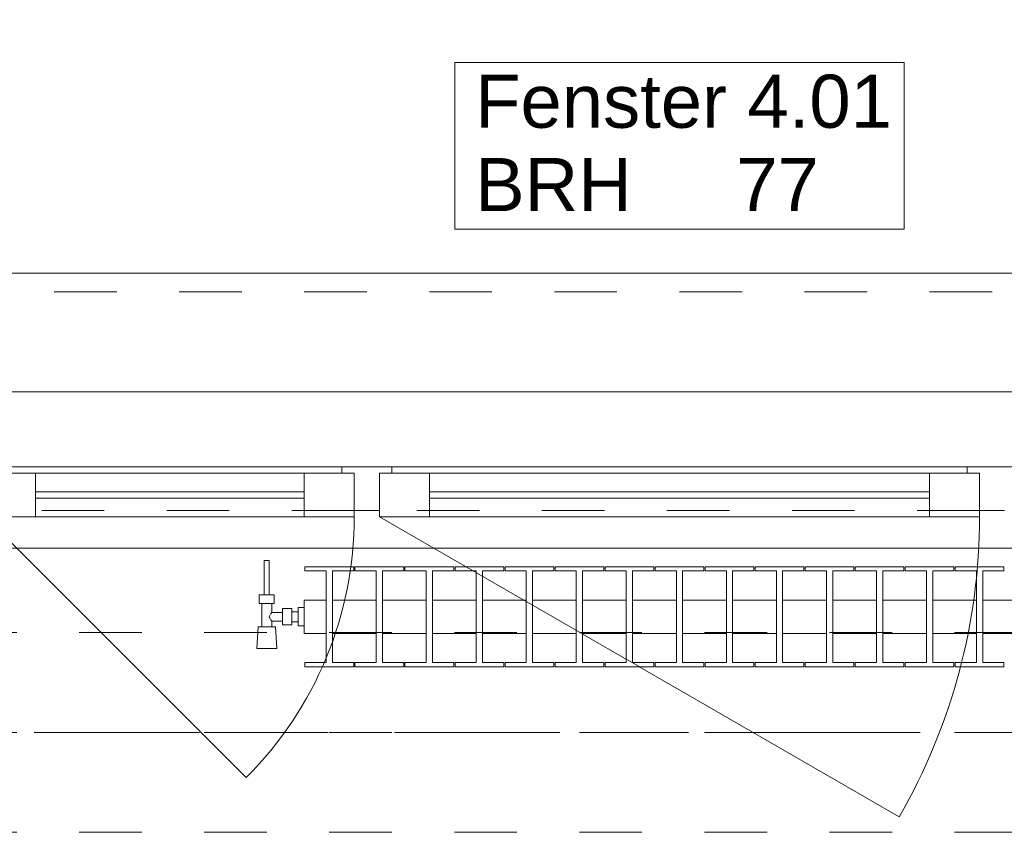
# Model space of a CAD drawing. Header units: metres. Extents: x -3.6 to 90.7, y -11.1 to 18.
# Tile 690 of 708: x 58.9 to 60.5, y 13 to 14.3. Entities that reach past the tile are written whole.
import ezdxf

# ---------------------------------------------------------------- set-up
doc = ezdxf.new("R2010")
doc.units = ezdxf.units.M
doc.header["$MEASUREMENT"] = 0
for name, pattern in [('Achse', [0.2, 0.1, -0.05, 0, -0.05]), ('Strichlinie doppelt', [0.546806, 0.264583, -0.105833, 0.070556, -0.105833]), ('Strichlinie eng', [0.115, 0.075, -0.04]), ('Untersicht', [0.1, 0.075, -0.025]), ('Wipeout_Contour', [1, 0, -1])]:
    doc.linetypes.add(name, pattern=pattern)
for name, color, linetype in [('152 - Bemaßung_ Beschriftung.Ausbau', 7, 'Continuous'), ('451 - Universal.Achsen Raster', 7, 'Continuous'), ('603 - Struktur.Bodenplatte_ Decke Roh', 7, 'Continuous'), ('604 - Struktur.Wand Aussen', 7, 'Continuous'), ('608 - Struktur.Träger', 7, 'Continuous'), ('650 - Abdeckung.Fußboden Aufbau', 7, 'Continuous'), ('801 - HKLSE.Heizung_ Klima_ Lüftung', 7, 'Continuous'), ('Neubau_653 - Abdeckung.TB Verkofferung', 7, 'Continuous')]:
    doc.layers.add(name, color=color, linetype=linetype)
doc.styles.add('ERSTELLTER_STIL_2', font='txt')
doc.dimstyles.new('ERSTELLTER_STIL__1', dxfattribs={"dimtxt": 0.1, "dimasz": 0.0532, "dimexe": 0.18, "dimexo": 0.0625, "dimgap": 0, "dimtad": 1, "dimzin": 0, "dimdsep": 46, "dimtxsty": 'ERSTELLTER_STIL_2', "dimblk": 'ARROWHEAD_2', "dimblk1": 'ARROWHEAD_2', "dimblk2": 'ARROWHEAD_2', "dimcen": 0.09, "dimse1": 1, "dimse2": 1, "dimclrd": 7, "dimclre": 7, "dimclrt": 7, "dimazin": 0, "dimtfac": 1, "dimtdec": 4, "dimtmove": 0, "dimatfit": 3, "dimfxl": 1, "dimtolj": 1, "dimtzin": 0, "dimarcsym": 0})
doc.dimstyles.new('ERSTELLTER_STIL__3', dxfattribs={"dimtxt": 0.1, "dimasz": 0.0532, "dimexe": 0.18, "dimexo": 0.0625, "dimgap": 0, "dimtad": 1, "dimtih": 1, "dimtoh": 1, "dimzin": 0, "dimdsep": 46, "dimtxsty": 'ERSTELLTER_STIL_2', "dimblk": 'ARROWHEAD_2', "dimblk1": 'ARROWHEAD_2', "dimblk2": 'ARROWHEAD_2', "dimcen": 0.09, "dimse1": 1, "dimse2": 1, "dimclrd": 7, "dimclre": 7, "dimclrt": 7, "dimazin": 0, "dimtfac": 1, "dimtdec": 4, "dimtmove": 0, "dimatfit": 3, "dimfxl": 1, "dimtolj": 1, "dimtzin": 0, "dimarcsym": 0})

# ---------------------------------------------------------------- blocks, each defined once
blk = doc.blocks.new('*D245')
at = {"layer": '152 - Bemaßung_ Beschriftung.Ausbau', "color": 7, "linetype": 'Continuous', "lineweight": 5}
for p, q in [((58.74, 14.8025), (58.74, 14.9075)), ((61.14, 14.8025), (61.14, 14.9075)), ((58.7602, 14.89), (58.7198, 14.82)), ((61.1602, 14.89), (61.1198, 14.82)), ((58.74, 14.855), (61.14, 14.855))]:
    blk.add_line(p, q, dxfattribs=at)
at = {"layer": '152 - Bemaßung_ Beschriftung.Ausbau', "color": 7, "lineweight": 5, "char_height": 0.1, "attachment_point": 7, "style": 'ERSTELLTER_STIL_2'}
for s, insert in [('\\A1;{\\pql;\\fArial|b0|i0|c0|p38;2,40}', (59.807, 14.875)), ('\\A1;{\\pql;\\fArial|b0|i0|c0|p38;2,01}', (59.807, 14.735))]:
    blk.add_mtext(s, dxfattribs=dict(at, insert=insert))
blk = doc.blocks.new('ARROWHEAD_2')
at = {"color": 0, "linetype": 'Continuous', "lineweight": 0}
for p, q in [((-0.378, -0.655), (0.378, 0.655)), ((0, 0), (-1, 0))]:
    blk.add_line(p, q, dxfattribs=at)
blk = doc.blocks.new('*D282')
at = {"layer": '152 - Bemaßung_ Beschriftung.Ausbau', "color": 7, "linetype": 'Continuous', "lineweight": 5}
for p, q in [((58.195, 15.3025), (58.195, 15.4075)), ((62.035, 15.3025), (62.035, 15.4075)), ((58.2152, 15.39), (58.1748, 15.32)), ((62.0552, 15.39), (62.0148, 15.32)), ((58.195, 15.355), (62.035, 15.355))]:
    blk.add_line(p, q, dxfattribs=at)
at = {"layer": '152 - Bemaßung_ Beschriftung.Ausbau', "color": 7, "lineweight": 5, "insert": (59.982, 15.375), "char_height": 0.1, "attachment_point": 7, "style": 'ERSTELLTER_STIL_2'}
blk.add_mtext('\\A1;{\\pql;\\fArial|b0|i0|c0|p38;3,84}', dxfattribs=at)
blk = doc.blocks.new('*D321')
at = {"layer": '152 - Bemaßung_ Beschriftung.Ausbau', "color": 7, "linetype": 'Continuous', "lineweight": 5}
for p, q in [((58.28, 15.8025), (58.28, 15.9075)), ((61.58, 15.8025), (61.58, 15.9075)), ((58.3002, 15.89), (58.2598, 15.82)), ((61.6002, 15.89), (61.5598, 15.82)), ((58.28, 15.855), (61.58, 15.855))]:
    blk.add_line(p, q, dxfattribs=at)
at = {"layer": '152 - Bemaßung_ Beschriftung.Ausbau', "color": 7, "lineweight": 5, "insert": (59.797, 15.875), "char_height": 0.1, "attachment_point": 7, "style": 'ERSTELLTER_STIL_2'}
blk.add_mtext('\\A1;{\\pql;\\fArial|b0|i0|c0|p38;3,30}', dxfattribs=at)
blk = doc.blocks.new('*D507')
at = {"layer": '152 - Bemaßung_ Beschriftung.Ausbau', "color": 7, "linetype": 'Continuous', "lineweight": 5}
for p, q in [((63.9, 13.4752), (63.97, 13.4348)), ((63.9875, 13.455), (63.8825, 13.455)), ((63.935, 8.255), (63.935, 13.455)), ((63.9, 8.2752), (63.97, 8.2348)), ((63.9875, 8.255), (63.8825, 8.255))]:
    blk.add_line(p, q, dxfattribs=at)
at = {"layer": '152 - Bemaßung_ Beschriftung.Ausbau', "color": 7, "lineweight": 5, "insert": (63.915, 10.722), "char_height": 0.1, "attachment_point": 7, "rotation": 90, "style": 'ERSTELLTER_STIL_2'}
blk.add_mtext('\\A1;{\\pql;\\fArial|b0|i0|c0|p38;5,20}', dxfattribs=at)

msp = doc.modelspace()

# ---------------------------------------------------------------- linework, layer by layer
at = {"layer": '451 - Universal.Achsen Raster', "color": 160, "linetype": 'Strichlinie doppelt', "lineweight": 9, "true_color": 0x3232ff}
msp.add_line((64.935, 13.15), (-3.175, 13.15), dxfattribs=at)
at = {"layer": '603 - Struktur.Bodenplatte_ Decke Roh', "color": 7, "linetype": 'Continuous', "lineweight": 18, "flags": 128}
msp.add_lwpolyline([(-0.015, 0.005), (62.275, 0.005), (62.275, 13.695), (50.78, 13.695), (50.78, 13.455), (50.78, 13), (50.84, 13), (50.84, 8.585), (49.03, 8.585), (49.03, 8.725), (47.41, 8.725), (47.41, 13), (47.48, 13), (47.48, 13.455), (47.48, 13.695), (14.78, 13.695)], dxfattribs=at)
at = {"layer": '604 - Struktur.Wand Aussen', "color": 7, "linetype": 'Continuous', "lineweight": 9}
for p, q in [((61.04, 13.885), (58.84, 13.885)), ((58.83, 13.495), (59.2472, 13.0778)), ((61.13, 13.445), (58.75, 13.445))]:
    msp.add_line(p, q, dxfattribs=at)
at = {"layer": '604 - Struktur.Wand Aussen', "color": 7, "linetype": 'Strichlinie eng', "lineweight": 9}
for p, q in [((61.04, 13.855), (58.84, 13.855)), ((61.13, 13.445), (58.75, 13.445))]:
    msp.add_line(p, q, dxfattribs=at)
at = {"layer": '604 - Struktur.Wand Aussen', "color": 7, "linetype": 'Continuous', "lineweight": 13}
for p, q in [((58.85, 13.575), (59.4, 13.575)), ((59.4, 13.565), (59.4, 13.575)), ((59.4, 13.575), (59.44, 13.575)), ((59.44, 13.575), (59.48, 13.575)), ((59.48, 13.575), (60.4, 13.575)), ((59.48, 13.575), (59.48, 13.565)), ((60.4, 13.565), (60.4, 13.575)), ((60.4, 13.575), (60.44, 13.575)), ((60.44, 13.575), (60.48, 13.575)), ((58.83, 13.565), (58.91, 13.565)), ((58.91, 13.565), (59.34, 13.565)), ((58.91, 13.565), (58.91, 13.495)), ((59.34, 13.495), (59.34, 13.565)), ((59.34, 13.565), (59.42, 13.565)), ((59.42, 13.565), (59.4, 13.565)), ((59.42, 13.505), (59.42, 13.565)), ((59.42, 13.565), (59.42, 13.495)), ((59.48, 13.565), (59.46, 13.565)), ((59.46, 13.565), (59.46, 13.505)), ((59.46, 13.495), (59.46, 13.565)), ((59.46, 13.565), (59.54, 13.565)), ((59.54, 13.565), (60.34, 13.565)), ((59.54, 13.565), (59.54, 13.495)), ((60.34, 13.495), (60.34, 13.565)), ((60.34, 13.565), (60.42, 13.565)), ((60.42, 13.565), (60.4, 13.565)), ((60.42, 13.505), (60.42, 13.565)), ((60.42, 13.565), (60.42, 13.495)), ((58.91, 13.535), (59.34, 13.535)), ((59.54, 13.535), (60.34, 13.535)), ((59.34, 13.525), (58.91, 13.525)), ((60.34, 13.525), (59.54, 13.525)), ((58.91, 13.495), (58.83, 13.495)), ((59.34, 13.495), (58.91, 13.495)), ((59.42, 13.495), (59.34, 13.495)), ((59.44, 13.505), (59.42, 13.505)), ((59.46, 13.505), (59.44, 13.505)), ((59.54, 13.495), (59.46, 13.495)), ((60.34, 13.495), (59.54, 13.495)), ((60.42, 13.495), (60.34, 13.495)), ((60.44, 13.505), (60.42, 13.505)), ((60.46, 13.505), (60.44, 13.505))]:
    msp.add_line(p, q, dxfattribs=at)
at = {"layer": '604 - Struktur.Wand Aussen', "color": 7, "linetype": 'Continuous', "lineweight": 9, "flags": 128}
msp.add_lwpolyline([(59.5806, 13.955), (60.2994, 13.955), (60.2994, 14.0886), (60.2994, 14.2221), (59.5806, 14.2221), (59.5806, 14.0886)], close=True, dxfattribs=at)
at = {"layer": '608 - Struktur.Träger', "color": 7, "linetype": 'Achse', "lineweight": 9}
msp.add_line((50.78, 13.15), (61.88, 13.15), dxfattribs=at)
at = {"layer": '608 - Struktur.Träger', "color": 7, "linetype": 'Untersicht', "lineweight": 13}
msp.add_line((50.78, 12.99), (61.88, 12.99), dxfattribs=at)
at = {"layer": '650 - Abdeckung.Fußboden Aufbau', "color": 7, "linetype": 'Continuous', "lineweight": 13, "flags": 128}
msp.add_lwpolyline([(61.57, 8.255), (61.57, 8.51), (62.025, 8.51), (62.025, 12.99), (61.57, 12.99), (61.57, 13.445), (58.29, 13.445), (58.29, 12.99), (58.195, 12.99), (58.195, 8.255)], dxfattribs=at)
at = {"layer": 'Neubau_653 - Abdeckung.TB Verkofferung', "color": 1, "linetype": 'Untersicht', "lineweight": 9}
msp.add_line((51.12, 13.505), (62.025, 13.505), dxfattribs=at)

# ---------------------------------------------------------------- texts
at = {"layer": '604 - Struktur.Wand Aussen', "color": 7, "lineweight": 9, "char_height": 0.085, "style": 'ERSTELLTER_STIL_2'}
for s, insert, attachment_point in [('\\A1;{\\pql;\\pt0;\\fArial|b0|i0|c0|p38;Fenster 4.01}', (59.6132, 14.1163), 7), ('\\A1;{\\pql;\\pt0;\\fArial|b0|i0|c0|p38;}', (60.1599, 14.0886), 1), ('\\A1;{\\pql;\\pt0;\\fArial|b0|i0|c0|p38;BRH}', (59.6132, 14.0691), 1), ('\\A1;{\\pql;\\pt0,0.05;\\fArial|b0|i0|c0|p38;77\\fArial|b0|i0|c0|p38;\\A1{\\H.66x;\\S^  ;}\\fArial|b0|i0|c0|p38;\\fArial|b0|i0|c0|p38;\\A1{\\H.66x;\\S^  ;}}', (60.0309, 14.0691), 1)]:
    msp.add_mtext(s, dxfattribs=dict(at, insert=insert, attachment_point=attachment_point))

# ---------------------------------------------------------------- dimensions: what is measured, and where the dimension line sits
at = {"layer": '152 - Bemaßung_ Beschriftung.Ausbau', "color": 7, "linetype": 'Continuous', "lineweight": 5}
dim = msp.add_linear_dim(base=(61.14, 14.855), p1=(58.74, 13.575), p2=(61.14, 13.575), dimstyle='ERSTELLTER_STIL__3', dxfattribs=at)
dim.commit()
dim.dimension.update_dxf_attribs({"geometry": '*D245', "text_midpoint": (59.9369, 14.925), "dimtype": 160})

# ---------------------------------------------------------------- next in the draw order: wipeouts: each hides what was drawn before it
at = {"color": 254, "linetype": 'Wipeout_Contour', "lineweight": 0, "ltscale": 14983.350043}
msp.add_wipeout([(59.34, 13.3617), (59.34, 13.3083), (59.375, 13.3083), (59.375, 13.2617), (59.341, 13.2617), (59.341, 13.255), (59.419, 13.255), (59.419, 13.2617), (59.385, 13.2617), (59.385, 13.3083), (59.455, 13.3083), (59.455, 13.2617), (59.421, 13.2617), (59.421, 13.255), (59.499, 13.255), (59.499, 13.2617), (59.465, 13.2617), (59.465, 13.3083), (59.535, 13.3083), (59.535, 13.2617), (59.501, 13.2617), (59.501, 13.255), (59.579, 13.255), (59.579, 13.2617), (59.545, 13.2617), (59.545, 13.3083), (59.615, 13.3083), (59.615, 13.2617), (59.581, 13.2617), (59.581, 13.255), (59.659, 13.255), (59.659, 13.2617), (59.625, 13.2617), (59.625, 13.3083), (59.695, 13.3083), (59.695, 13.2617), (59.661, 13.2617), (59.661, 13.255), (59.739, 13.255), (59.739, 13.2617), (59.705, 13.2617), (59.705, 13.3083), (59.775, 13.3083), (59.775, 13.2617), (59.741, 13.2617), (59.741, 13.255), (59.819, 13.255), (59.819, 13.2617), (59.785, 13.2617), (59.785, 13.3083), (59.855, 13.3083), (59.855, 13.2617), (59.821, 13.2617), (59.821, 13.255), (59.899, 13.255), (59.899, 13.2617), (59.865, 13.2617), (59.865, 13.3083), (59.935, 13.3083), (59.935, 13.2617), (59.901, 13.2617), (59.901, 13.255), (59.979, 13.255), (59.979, 13.2617), (59.945, 13.2617), (59.945, 13.3083), (60.015, 13.3083), (60.015, 13.2617), (59.981, 13.2617), (59.981, 13.255), (60.059, 13.255), (60.059, 13.2617), (60.025, 13.2617), (60.025, 13.3083), (60.095, 13.3083), (60.095, 13.2617), (60.061, 13.2617), (60.061, 13.255), (60.139, 13.255), (60.139, 13.2617), (60.105, 13.2617), (60.105, 13.3083), (60.175, 13.3083), (60.175, 13.2617), (60.141, 13.2617), (60.141, 13.255), (60.219, 13.255), (60.219, 13.2617), (60.185, 13.2617), (60.185, 13.3083), (60.255, 13.3083), (60.255, 13.2617), (60.221, 13.2617), (60.221, 13.255), (60.299, 13.255), (60.299, 13.2617), (60.265, 13.2617), (60.265, 13.3083), (60.335, 13.3083), (60.335, 13.2617), (60.301, 13.2617), (60.301, 13.255), (60.379, 13.255), (60.379, 13.2617), (60.345, 13.2617), (60.345, 13.3083), (60.415, 13.3083), (60.415, 13.2617), (60.381, 13.2617), (60.381, 13.255), (60.459, 13.255), (60.459, 13.2617), (60.425, 13.2617), (60.425, 13.3083), (60.495, 13.3083), (60.495, 13.2617), (60.461, 13.2617), (60.461, 13.255), (60.539, 13.255), (60.539, 13.2617), (60.505, 13.2617), (60.505, 13.3083), (60.54, 13.3083), (60.54, 13.3617), (60.505, 13.3617), (60.505, 13.4083), (60.539, 13.4083), (60.539, 13.415), (60.461, 13.415), (60.461, 13.4083), (60.495, 13.4083), (60.495, 13.3617), (60.425, 13.3617), (60.425, 13.4083), (60.459, 13.4083), (60.459, 13.415), (60.381, 13.415), (60.381, 13.4083), (60.415, 13.4083), (60.415, 13.3617), (60.345, 13.3617), (60.345, 13.4083), (60.379, 13.4083), (60.379, 13.415), (60.301, 13.415), (60.301, 13.4083), (60.335, 13.4083), (60.335, 13.3617), (60.265, 13.3617), (60.265, 13.4083), (60.299, 13.4083), (60.299, 13.415), (60.221, 13.415), (60.221, 13.4083), (60.255, 13.4083), (60.255, 13.3617), (60.185, 13.3617), (60.185, 13.4083), (60.219, 13.4083), (60.219, 13.415), (60.141, 13.415), (60.141, 13.4083), (60.175, 13.4083), (60.175, 13.3617), (60.105, 13.3617), (60.105, 13.4083), (60.139, 13.4083), (60.139, 13.415), (60.061, 13.415), (60.061, 13.4083), (60.095, 13.4083), (60.095, 13.3617), (60.025, 13.3617), (60.025, 13.4083), (60.059, 13.4083), (60.059, 13.415), (59.981, 13.415), (59.981, 13.4083), (60.015, 13.4083), (60.015, 13.3617), (59.945, 13.3617), (59.945, 13.4083), (59.979, 13.4083), (59.979, 13.415), (59.901, 13.415), (59.901, 13.4083), (59.935, 13.4083), (59.935, 13.3617), (59.865, 13.3617), (59.865, 13.4083), (59.899, 13.4083), (59.899, 13.415), (59.821, 13.415), (59.821, 13.4083), (59.855, 13.4083), (59.855, 13.3617), (59.785, 13.3617), (59.785, 13.4083), (59.819, 13.4083), (59.819, 13.415), (59.741, 13.415), (59.741, 13.4083), (59.775, 13.4083), (59.775, 13.3617), (59.705, 13.3617), (59.705, 13.4083), (59.739, 13.4083), (59.739, 13.415), (59.661, 13.415), (59.661, 13.4083), (59.695, 13.4083), (59.695, 13.3617), (59.625, 13.3617), (59.625, 13.4083), (59.659, 13.4083), (59.659, 13.415), (59.581, 13.415), (59.581, 13.4083), (59.615, 13.4083), (59.615, 13.3617), (59.545, 13.3617), (59.545, 13.4083), (59.579, 13.4083), (59.579, 13.415), (59.501, 13.415), (59.501, 13.4083), (59.535, 13.4083), (59.535, 13.3617), (59.465, 13.3617), (59.465, 13.4083), (59.499, 13.4083), (59.499, 13.415), (59.421, 13.415), (59.421, 13.4083), (59.455, 13.4083), (59.455, 13.3617), (59.385, 13.3617), (59.385, 13.4083), (59.419, 13.4083), (59.419, 13.415), (59.341, 13.415), (59.341, 13.4083), (59.375, 13.4083), (59.375, 13.3617)], dxfattribs=at).dxf.layer = '801 - HKLSE.Heizung_ Klima_ Lüftung'

# ---------------------------------------------------------------- next in the draw order: linework, layer by layer
at = {"layer": '604 - Struktur.Wand Aussen', "color": 7, "linetype": 'Continuous', "lineweight": 9}
msp.add_line((59.46, 13.495), (60.2914, 13.015), dxfattribs=at)
msp.add_arc((59.46, 13.495), 0.96, 330, 0, dxfattribs=at)
at = {"layer": '801 - HKLSE.Heizung_ Klima_ Lüftung', "color": 7, "linetype": 'Continuous', "lineweight": 5}
for p, q in [((59.375, 13.4083), (59.375, 13.2617)), ((59.385, 13.2617), (59.385, 13.4083)), ((59.385, 13.4083), (59.419, 13.4083)), ((59.419, 13.4083), (59.419, 13.415)), ((59.421, 13.415), (59.421, 13.4083)), ((59.499, 13.415), (59.421, 13.415)), ((59.421, 13.415), (59.421, 13.4083)), ((59.421, 13.4083), (59.455, 13.4083)), ((59.455, 13.4083), (59.455, 13.2617)), ((59.465, 13.2617), (59.465, 13.4083)), ((59.465, 13.4083), (59.499, 13.4083)), ((59.499, 13.4083), (59.499, 13.415)), ((59.499, 13.4083), (59.499, 13.415)), ((59.579, 13.415), (59.501, 13.415)), ((59.501, 13.415), (59.501, 13.4083)), ((59.501, 13.4083), (59.535, 13.4083)), ((59.535, 13.4083), (59.535, 13.2617)), ((59.545, 13.2617), (59.545, 13.4083)), ((59.545, 13.4083), (59.579, 13.4083)), ((59.579, 13.4083), (59.579, 13.415)), ((59.579, 13.4083), (59.579, 13.415)), ((59.659, 13.415), (59.581, 13.415)), ((59.581, 13.415), (59.581, 13.4083)), ((59.581, 13.4083), (59.615, 13.4083)), ((59.615, 13.4083), (59.615, 13.2617)), ((59.625, 13.2617), (59.625, 13.4083)), ((59.625, 13.4083), (59.659, 13.4083)), ((59.659, 13.4083), (59.659, 13.415)), ((59.661, 13.415), (59.661, 13.4083)), ((59.739, 13.415), (59.661, 13.415)), ((59.661, 13.415), (59.661, 13.4083)), ((59.661, 13.4083), (59.695, 13.4083)), ((59.695, 13.4083), (59.695, 13.2617)), ((59.705, 13.2617), (59.705, 13.4083)), ((59.705, 13.4083), (59.739, 13.4083)), ((59.739, 13.4083), (59.739, 13.415)), ((59.739, 13.4083), (59.739, 13.415)), ((59.819, 13.415), (59.741, 13.415)), ((59.741, 13.415), (59.741, 13.4083)), ((59.741, 13.4083), (59.775, 13.4083)), ((59.775, 13.4083), (59.775, 13.2617)), ((59.785, 13.2617), (59.785, 13.4083)), ((59.785, 13.4083), (59.819, 13.4083)), ((59.819, 13.4083), (59.819, 13.415)), ((59.821, 13.415), (59.821, 13.4083)), ((59.899, 13.415), (59.821, 13.415)), ((59.821, 13.415), (59.821, 13.4083)), ((59.821, 13.4083), (59.855, 13.4083)), ((59.855, 13.4083), (59.855, 13.2617)), ((59.865, 13.2617), (59.865, 13.4083)), ((59.865, 13.4083), (59.899, 13.4083)), ((59.899, 13.4083), (59.899, 13.415)), ((59.979, 13.415), (59.901, 13.415)), ((59.901, 13.415), (59.901, 13.4083)), ((59.901, 13.4083), (59.935, 13.4083)), ((59.935, 13.4083), (59.935, 13.2617)), ((59.945, 13.2617), (59.945, 13.4083)), ((59.945, 13.4083), (59.979, 13.4083)), ((59.979, 13.4083), (59.979, 13.415)), ((59.979, 13.4083), (59.979, 13.415)), ((60.059, 13.415), (59.981, 13.415)), ((59.981, 13.415), (59.981, 13.4083)), ((59.981, 13.4083), (60.015, 13.4083)), ((60.015, 13.4083), (60.015, 13.2617)), ((60.025, 13.2617), (60.025, 13.4083)), ((60.025, 13.4083), (60.059, 13.4083)), ((60.059, 13.4083), (60.059, 13.415)), ((60.059, 13.4083), (60.059, 13.415)), ((60.061, 13.415), (60.061, 13.4083)), ((60.139, 13.415), (60.061, 13.415)), ((60.061, 13.415), (60.061, 13.4083)), ((60.061, 13.4083), (60.095, 13.4083)), ((60.095, 13.4083), (60.095, 13.2617)), ((60.105, 13.2617), (60.105, 13.4083)), ((60.105, 13.4083), (60.139, 13.4083)), ((60.139, 13.4083), (60.139, 13.415)), ((60.219, 13.415), (60.141, 13.415)), ((60.141, 13.415), (60.141, 13.4083)), ((60.141, 13.4083), (60.175, 13.4083)), ((60.175, 13.4083), (60.175, 13.2617)), ((60.185, 13.2617), (60.185, 13.4083)), ((60.185, 13.4083), (60.219, 13.4083)), ((60.219, 13.4083), (60.219, 13.415)), ((60.299, 13.415), (60.221, 13.415)), ((60.221, 13.415), (60.221, 13.4083)), ((60.221, 13.4083), (60.255, 13.4083)), ((60.255, 13.4083), (60.255, 13.2617)), ((60.265, 13.2617), (60.265, 13.4083)), ((60.265, 13.4083), (60.299, 13.4083)), ((60.299, 13.4083), (60.299, 13.415)), ((60.299, 13.4083), (60.299, 13.415)), ((60.301, 13.415), (60.301, 13.4083)), ((60.379, 13.415), (60.301, 13.415)), ((60.301, 13.415), (60.301, 13.4083)), ((60.301, 13.4083), (60.335, 13.4083)), ((60.335, 13.4083), (60.335, 13.2617)), ((60.345, 13.2617), (60.345, 13.4083)), ((60.345, 13.4083), (60.379, 13.4083)), ((60.379, 13.4083), (60.379, 13.415)), ((60.381, 13.415), (60.381, 13.4083)), ((60.459, 13.415), (60.381, 13.415)), ((60.381, 13.415), (60.381, 13.4083)), ((60.381, 13.4083), (60.415, 13.4083)), ((60.415, 13.4083), (60.415, 13.2617)), ((60.425, 13.2617), (60.425, 13.4083)), ((60.425, 13.4083), (60.459, 13.4083)), ((60.459, 13.4083), (60.459, 13.415)), ((60.459, 13.4083), (60.459, 13.415)), ((59.385, 13.3617), (59.455, 13.3617)), ((59.465, 13.3617), (59.535, 13.3617)), ((59.545, 13.3617), (59.615, 13.3617)), ((59.625, 13.3617), (59.695, 13.3617)), ((59.705, 13.3617), (59.775, 13.3617)), ((59.785, 13.3617), (59.855, 13.3617)), ((59.865, 13.3617), (59.935, 13.3617)), ((59.945, 13.3617), (60.015, 13.3617)), ((60.025, 13.3617), (60.095, 13.3617)), ((60.105, 13.3617), (60.175, 13.3617)), ((60.185, 13.3617), (60.255, 13.3617)), ((60.265, 13.3617), (60.335, 13.3617)), ((60.345, 13.3617), (60.415, 13.3617)), ((60.425, 13.3617), (60.495, 13.3617)), ((59.385, 13.3083), (59.455, 13.3083)), ((59.465, 13.3083), (59.535, 13.3083)), ((59.545, 13.3083), (59.615, 13.3083)), ((59.625, 13.3083), (59.695, 13.3083)), ((59.705, 13.3083), (59.775, 13.3083)), ((59.785, 13.3083), (59.855, 13.3083)), ((59.865, 13.3083), (59.935, 13.3083)), ((59.945, 13.3083), (60.015, 13.3083)), ((60.025, 13.3083), (60.095, 13.3083)), ((60.105, 13.3083), (60.175, 13.3083)), ((60.185, 13.3083), (60.255, 13.3083)), ((60.265, 13.3083), (60.335, 13.3083)), ((60.345, 13.3083), (60.415, 13.3083)), ((60.425, 13.3083), (60.495, 13.3083)), ((59.341, 13.2617), (59.341, 13.255)), ((59.375, 13.2617), (59.341, 13.2617)), ((59.341, 13.2617), (59.341, 13.255)), ((59.419, 13.2617), (59.385, 13.2617)), ((59.419, 13.255), (59.419, 13.2617)), ((59.421, 13.2617), (59.421, 13.255)), ((59.455, 13.2617), (59.421, 13.2617)), ((59.421, 13.2617), (59.421, 13.255)), ((59.499, 13.2617), (59.465, 13.2617)), ((59.499, 13.255), (59.499, 13.2617)), ((59.499, 13.255), (59.499, 13.2617)), ((59.535, 13.2617), (59.501, 13.2617)), ((59.501, 13.2617), (59.501, 13.255)), ((59.579, 13.2617), (59.545, 13.2617)), ((59.579, 13.255), (59.579, 13.2617)), ((59.579, 13.255), (59.579, 13.2617)), ((59.615, 13.2617), (59.581, 13.2617)), ((59.581, 13.2617), (59.581, 13.255)), ((59.659, 13.2617), (59.625, 13.2617)), ((59.659, 13.255), (59.659, 13.2617)), ((59.661, 13.2617), (59.661, 13.255)), ((59.695, 13.2617), (59.661, 13.2617)), ((59.661, 13.2617), (59.661, 13.255)), ((59.739, 13.2617), (59.705, 13.2617)), ((59.739, 13.255), (59.739, 13.2617)), ((59.739, 13.255), (59.739, 13.2617)), ((59.775, 13.2617), (59.741, 13.2617)), ((59.741, 13.2617), (59.741, 13.255)), ((59.819, 13.2617), (59.785, 13.2617)), ((59.819, 13.255), (59.819, 13.2617)), ((59.821, 13.2617), (59.821, 13.255)), ((59.855, 13.2617), (59.821, 13.2617)), ((59.821, 13.2617), (59.821, 13.255)), ((59.899, 13.2617), (59.865, 13.2617)), ((59.899, 13.255), (59.899, 13.2617)), ((59.935, 13.2617), (59.901, 13.2617)), ((59.901, 13.2617), (59.901, 13.255)), ((59.979, 13.2617), (59.945, 13.2617)), ((59.979, 13.255), (59.979, 13.2617)), ((59.979, 13.255), (59.979, 13.2617)), ((60.015, 13.2617), (59.981, 13.2617)), ((59.981, 13.2617), (59.981, 13.255)), ((60.059, 13.2617), (60.025, 13.2617)), ((60.059, 13.255), (60.059, 13.2617)), ((60.059, 13.255), (60.059, 13.2617)), ((60.061, 13.2617), (60.061, 13.255)), ((60.095, 13.2617), (60.061, 13.2617)), ((60.061, 13.2617), (60.061, 13.255)), ((60.139, 13.2617), (60.105, 13.2617)), ((60.139, 13.255), (60.139, 13.2617)), ((60.175, 13.2617), (60.141, 13.2617)), ((60.141, 13.2617), (60.141, 13.255)), ((60.219, 13.2617), (60.185, 13.2617)), ((60.219, 13.255), (60.219, 13.2617)), ((60.255, 13.2617), (60.221, 13.2617)), ((60.221, 13.2617), (60.221, 13.255)), ((60.299, 13.2617), (60.265, 13.2617)), ((60.299, 13.255), (60.299, 13.2617)), ((60.299, 13.255), (60.299, 13.2617)), ((60.301, 13.2617), (60.301, 13.255)), ((60.335, 13.2617), (60.301, 13.2617)), ((60.301, 13.2617), (60.301, 13.255)), ((60.379, 13.2617), (60.345, 13.2617)), ((60.379, 13.255), (60.379, 13.2617)), ((60.381, 13.2617), (60.381, 13.255)), ((60.415, 13.2617), (60.381, 13.2617)), ((60.381, 13.2617), (60.381, 13.255)), ((60.459, 13.2617), (60.425, 13.2617)), ((60.459, 13.255), (60.459, 13.2617)), ((60.459, 13.255), (60.459, 13.2617)), ((59.341, 13.255), (59.419, 13.255)), ((59.341, 13.255), (59.419, 13.255)), ((59.421, 13.255), (59.499, 13.255)), ((59.421, 13.255), (59.499, 13.255)), ((59.501, 13.255), (59.579, 13.255)), ((59.501, 13.255), (59.579, 13.255)), ((59.581, 13.255), (59.659, 13.255)), ((59.581, 13.255), (59.659, 13.255)), ((59.661, 13.255), (59.739, 13.255)), ((59.661, 13.255), (59.739, 13.255)), ((59.741, 13.255), (59.819, 13.255)), ((59.741, 13.255), (59.819, 13.255)), ((59.821, 13.255), (59.899, 13.255)), ((59.821, 13.255), (59.899, 13.255)), ((59.901, 13.255), (59.979, 13.255)), ((59.901, 13.255), (59.979, 13.255)), ((59.981, 13.255), (60.059, 13.255)), ((59.981, 13.255), (60.059, 13.255)), ((60.061, 13.255), (60.139, 13.255)), ((60.061, 13.255), (60.139, 13.255)), ((60.141, 13.255), (60.219, 13.255)), ((60.141, 13.255), (60.219, 13.255)), ((60.221, 13.255), (60.299, 13.255)), ((60.221, 13.255), (60.299, 13.255)), ((60.301, 13.255), (60.379, 13.255)), ((60.301, 13.255), (60.379, 13.255)), ((60.381, 13.255), (60.459, 13.255)), ((60.381, 13.255), (60.459, 13.255))]:
    msp.add_line(p, q, dxfattribs=at)

# ---------------------------------------------------------------- next in the draw order: wipeouts: each hides what was drawn before it
at = {"color": 254, "linetype": 'Wipeout_Contour', "lineweight": 0, "ltscale": 1945.797583}
msp.add_wipeout([(59.34, 13.3203), (59.34, 13.3497), (59.33, 13.3497), (59.33, 13.343), (59.32, 13.343), (59.32, 13.348), (59.305, 13.348), (59.305, 13.342), (59.288, 13.342), (59.288, 13.356), (59.292, 13.356), (59.292, 13.37), (59.284, 13.37), (59.284, 13.425), (59.276, 13.425), (59.276, 13.37), (59.268, 13.37), (59.268, 13.356), (59.272, 13.356), (59.272, 13.319), (59.266, 13.319), (59.264, 13.284), (59.296, 13.284), (59.294, 13.319), (59.288, 13.319), (59.288, 13.328), (59.305, 13.328), (59.305, 13.322), (59.32, 13.322), (59.32, 13.327), (59.33, 13.327), (59.33, 13.3203)], dxfattribs=at).dxf.layer = '801 - HKLSE.Heizung_ Klima_ Lüftung'

# ---------------------------------------------------------------- next in the draw order: linework, layer by layer
at = {"layer": '604 - Struktur.Wand Aussen', "color": 7, "linetype": 'Continuous', "lineweight": 9}
msp.add_arc((58.83, 13.495), 0.59, 315, 0, dxfattribs=at)
at = {"layer": '608 - Struktur.Träger', "color": 7, "linetype": 'Untersicht', "lineweight": 13}
msp.add_line((50.78, 13.31), (61.88, 13.31), dxfattribs=at)
at = {"layer": '801 - HKLSE.Heizung_ Klima_ Lüftung', "color": 7, "linetype": 'Continuous', "lineweight": 5}
for p, q in [((59.2772, 13.425), (59.276, 13.425)), ((59.276, 13.425), (59.276, 13.37)), ((59.28, 13.425), (59.2772, 13.425)), ((59.2828, 13.425), (59.28, 13.425)), ((59.284, 13.425), (59.2828, 13.425)), ((59.284, 13.425), (59.284, 13.37)), ((59.341, 13.415), (59.341, 13.4083)), ((59.419, 13.415), (59.341, 13.415)), ((59.341, 13.415), (59.341, 13.4083)), ((59.341, 13.4083), (59.375, 13.4083)), ((59.274, 13.37), (59.268, 13.37)), ((59.268, 13.37), (59.268, 13.356)), ((59.286, 13.37), (59.274, 13.37)), ((59.2772, 13.37), (59.276, 13.37)), ((59.28, 13.37), (59.2772, 13.37)), ((59.2828, 13.37), (59.28, 13.37)), ((59.284, 13.37), (59.2828, 13.37)), ((59.292, 13.37), (59.286, 13.37)), ((59.292, 13.37), (59.292, 13.356)), ((59.274, 13.356), (59.268, 13.356)), ((59.272, 13.356), (59.272, 13.319)), ((59.286, 13.356), (59.274, 13.356)), ((59.292, 13.356), (59.286, 13.356)), ((59.288, 13.356), (59.288, 13.342)), ((59.34, 13.3617), (59.34, 13.3539)), ((59.34, 13.3617), (59.375, 13.3617)), ((59.34, 13.3539), (59.34, 13.335)), ((59.2853, 13.3379), (59.2839, 13.335)), ((59.2863, 13.3399), (59.2858, 13.3389)), ((59.288, 13.342), (59.2863, 13.3399)), ((59.288, 13.342), (59.305, 13.342)), ((59.305, 13.348), (59.305, 13.3415)), ((59.305, 13.348), (59.32, 13.348)), ((59.305, 13.3415), (59.305, 13.3285)), ((59.32, 13.348), (59.32, 13.3415)), ((59.32, 13.343), (59.33, 13.343)), ((59.32, 13.3415), (59.32, 13.3285)), ((59.33, 13.3497), (59.33, 13.335)), ((59.33, 13.3497), (59.34, 13.3497)), ((59.33, 13.3497), (59.33, 13.335)), ((59.33, 13.3497), (59.34, 13.3497)), ((59.33, 13.343), (59.33, 13.3407)), ((59.33, 13.3407), (59.33, 13.335)), ((59.2839, 13.335), (59.2853, 13.3321)), ((59.2858, 13.3311), (59.2863, 13.3301)), ((59.2863, 13.3301), (59.288, 13.328)), ((59.288, 13.328), (59.288, 13.319)), ((59.288, 13.328), (59.305, 13.328)), ((59.305, 13.3285), (59.305, 13.322)), ((59.305, 13.322), (59.32, 13.322)), ((59.32, 13.3285), (59.32, 13.322)), ((59.32, 13.327), (59.33, 13.327)), ((59.33, 13.335), (59.33, 13.3203)), ((59.33, 13.335), (59.33, 13.3203)), ((59.33, 13.335), (59.33, 13.3293)), ((59.33, 13.3293), (59.33, 13.327)), ((59.34, 13.335), (59.34, 13.3161)), ((59.266, 13.319), (59.264, 13.284)), ((59.2701, 13.319), (59.266, 13.319)), ((59.28, 13.319), (59.2701, 13.319)), ((59.2899, 13.319), (59.28, 13.319)), ((59.294, 13.319), (59.2899, 13.319)), ((59.294, 13.319), (59.296, 13.284)), ((59.33, 13.3203), (59.34, 13.3203)), ((59.33, 13.3203), (59.34, 13.3203)), ((59.33, 13.3203), (59.34, 13.3203)), ((59.33, 13.3203), (59.34, 13.3203)), ((59.34, 13.3161), (59.34, 13.3083)), ((59.34, 13.3083), (59.375, 13.3083)), ((59.2687, 13.284), (59.264, 13.284)), ((59.264, 13.284), (59.2687, 13.284)), ((59.28, 13.284), (59.2687, 13.284)), ((59.2687, 13.284), (59.28, 13.284)), ((59.2913, 13.284), (59.28, 13.284)), ((59.28, 13.284), (59.2913, 13.284)), ((59.2913, 13.284), (59.296, 13.284)), ((59.296, 13.284), (59.2913, 13.284))]:
    msp.add_line(p, q, dxfattribs=at)

# ---------------------------------------------------------------- next in the draw order: dimensions: what is measured, and where the dimension line sits
at = {"layer": '152 - Bemaßung_ Beschriftung.Ausbau', "color": 7, "linetype": 'Continuous', "lineweight": 5}
for base, p1, p2, picture, middle in [((61.58, 15.855), (58.28, 13), (61.58, 13), '*D321', (59.9268, 15.925)), ((62.035, 15.355), (58.195, 10.6275), (62.035, 13.455), '*D282', (60.1119, 15.425))]:
    dim = msp.add_linear_dim(base=base, p1=p1, p2=p2, dimstyle='ERSTELLTER_STIL__3', dxfattribs=at)
    dim.commit()
    dim.dimension.update_dxf_attribs({"geometry": picture, "text_midpoint": middle, "dimtype": 160})
dim = msp.add_linear_dim(base=(63.935, 13.455), p1=(58.13, 8.255), p2=(62.035, 13.455), angle=90, dimstyle='ERSTELLTER_STIL__1', dxfattribs=at)
dim.commit()
dim.dimension.update_dxf_attribs({"geometry": '*D507', "text_midpoint": (63.865, 10.8519), "dimtype": 160, "text_rotation": 90})

doc.saveas('drawing.dxf')
